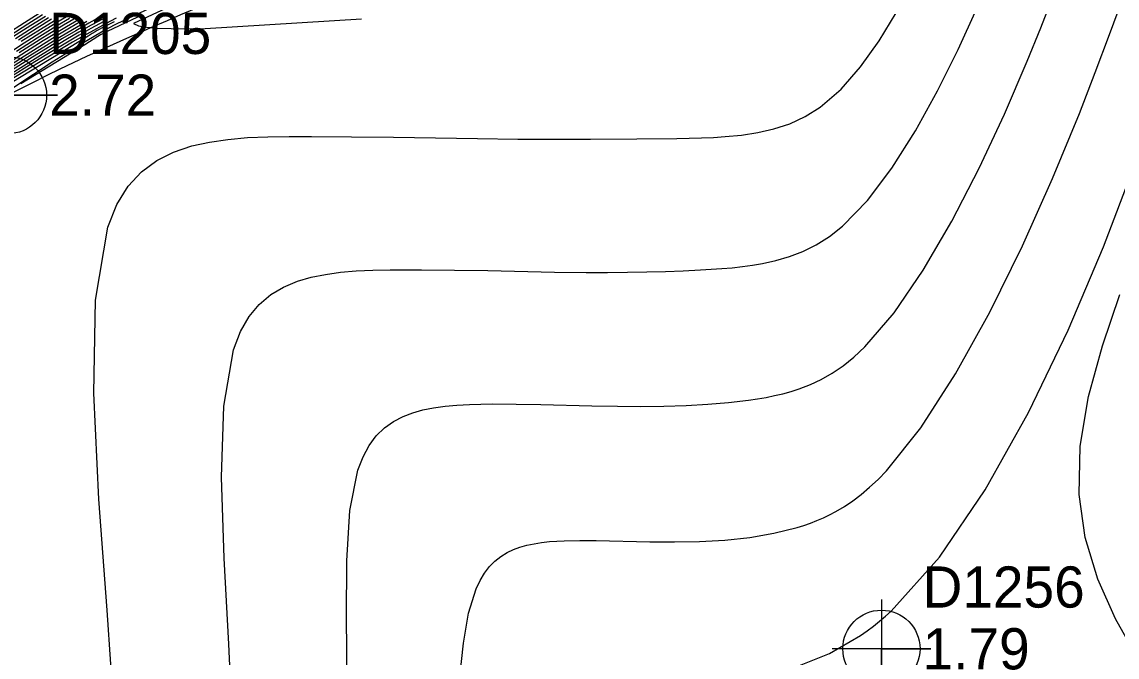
# Model space of a CAD drawing. Extents: x 2356077 to 2359823, y 225951 to 227822.
# Drawn here: x 2357635.5 to 2357702.1, y 226745.7 to 226784.2 of the extents above; entities that cross this region are included whole.
import ezdxf

# ---------------------------------------------------------------- set-up
doc = ezdxf.new("R2010")
doc.units = 0
for name, color, linetype in [('DTM Contours Major', 7, 'Continuous'), ('DTM Contours Minor', 7, 'Continuous'), ('Exist DTM Breakline', 7, 'Continuous'), ('Exist DTM Breakline Cogo Elevation', 7, 'Continuous'), ('Exist DTM Breakline Cogo Number', 7, 'Continuous'), ('Exist DTM Breakline Cogo Point CELL', 7, 'Continuous'), ('Exist DTM Breakline Underwater', 7, 'Continuous'), ('Exist DTM Drainline', 7, 'Continuous'), ('Exist DTM Regular Point CELL', 7, 'Continuous'), ('Exist DTM Regular Point Cogo Elevation', 7, 'Continuous'), ('Exist DTM Regular Point Cogo Number', 7, 'Continuous')]:
    doc.layers.add(name, color=color, linetype=linetype)

msp = doc.modelspace()

# ---------------------------------------------------------------- linework, layer by layer
at = {"layer": 'DTM Contours Major'}
for points in [[(2357662.15, 226744.454), (2357662.358, 226746.517), (2357662.672, 226748.322), (2357663.13, 226749.808), (2357663.371, 226750.319), (2357663.642, 226750.767), (2357663.943, 226751.157), (2357664.274, 226751.493), (2357664.635, 226751.778), (2357665.025, 226752.017), (2357665.398, 226752.193), (2357665.793, 226752.338), (2357666.212, 226752.456), (2357666.653, 226752.548), (2357667.117, 226752.619), (2357667.603, 226752.671), (2357668.49, 226752.725), (2357669.436, 226752.744), (2357670.435, 226752.737), (2357673.684, 226752.661), (2357675.188, 226752.652), (2357676.717, 226752.683), (2357678.248, 226752.771), (2357679.759, 226752.93), (2357681.231, 226753.178), (2357682.64, 226753.53), (2357683.047, 226753.659), (2357683.449, 226753.799), (2357683.843, 226753.953), (2357684.233, 226754.122), (2357684.617, 226754.306), (2357684.998, 226754.507), (2357685.515, 226754.813), (2357686.028, 226755.158), (2357686.538, 226755.543), (2357687.047, 226755.974), (2357687.558, 226756.452), (2357688.072, 226756.981), (2357690.157, 226759.592), (2357692.266, 226762.87), (2357694.342, 226766.615), (2357696.329, 226770.63), (2357698.167, 226774.717), (2357699.8, 226778.676), (2357700.755, 226781.157), (2357701.614, 226783.475), (2357702.401, 226785.611)], [(2357634.62, 226783.501), (2357635.696, 226784.201), (2357636.592, 226784.768)], [(2357634.212, 226781.226), (2357635.702, 226782.184), (2357637.017, 226783.013), (2357637.619, 226783.384), (2357638.427, 226783.871), (2357639.115, 226784.273)], [(2357641.266, 226784.453), (2357640.622, 226784.12), (2357639.888, 226783.723), (2357639.25, 226783.366), (2357638.617, 226782.999), (2357634.678, 226780.606)], [(2357635.5, 226783.057), (2357636.66, 226783.796), (2357637.51, 226784.323)]]:
    msp.add_lwpolyline(points, dxfattribs=at)
at = {"layer": 'DTM Contours Minor'}
for points in [[(2357655.309, 226744.215), (2357655.251, 226748.009), (2357655.27, 226751.508), (2357655.471, 226754.56), (2357655.955, 226757.012), (2357656.263, 226757.823), (2357656.635, 226758.513), (2357657.068, 226759.094), (2357657.56, 226759.575), (2357658.107, 226759.966), (2357658.706, 226760.279), (2357659.284, 226760.499), (2357659.901, 226760.671), (2357660.555, 226760.801), (2357661.245, 226760.895), (2357661.97, 226760.959), (2357662.729, 226761.001), (2357664.107, 226761.034), (2357665.561, 226761.031), (2357667.07, 226761.003), (2357670.172, 226760.921), (2357671.724, 226760.892), (2357673.149, 226760.885), (2357674.544, 226760.902), (2357675.902, 226760.945), (2357677.216, 226761.018), (2357678.478, 226761.124), (2357679.683, 226761.265), (2357680.223, 226761.345), (2357680.752, 226761.435), (2357681.269, 226761.539), (2357681.777, 226761.658), (2357682.277, 226761.797), (2357682.772, 226761.956), (2357683.443, 226762.214), (2357684.108, 226762.526), (2357684.77, 226762.901), (2357685.432, 226763.349), (2357686.095, 226763.878), (2357686.762, 226764.499), (2357688.528, 226766.563), (2357690.299, 226769.161), (2357692.035, 226772.14), (2357693.695, 226775.348), (2357695.237, 226778.635), (2357696.62, 226781.847), (2357697.44, 226783.881), (2357698.881, 226787.594)], [(2357646.289, 226786.009), (2357642.324, 226784.129), (2357642.614, 226783.996), (2357643.107, 226783.907), (2357643.781, 226783.852), (2357644.615, 226783.826), (2357645.587, 226783.822), (2357646.676, 226783.831), (2357656.164, 226784.414)], [(2357644.675, 226785.723), (2357641.31, 226784.128), (2357640.725, 226783.809), (2357640.019, 226783.407), (2357639.386, 226783.033), (2357638.426, 226782.446), (2357637.379, 226781.785), (2357636.233, 226781.04), (2357634.975, 226780.205)], [(2357634.367, 226782.117), (2357635.676, 226782.968), (2357636.851, 226783.714), (2357637.692, 226784.232), (2357638.546, 226784.741)], [(2357634.795, 226783.412), (2357635.89, 226784.121), (2357636.777, 226784.681)], [(2357641.157, 226741.949), (2357640.708, 226748.521), (2357640.214, 226755.252), (2357639.905, 226761.679), (2357640.008, 226767.336), (2357640.753, 226771.762), (2357641.301, 226773.14), (2357641.987, 226774.256), (2357642.799, 226775.14), (2357643.725, 226775.822), (2357644.753, 226776.333), (2357645.869, 226776.704), (2357646.933, 226776.941), (2357648.057, 226777.103), (2357649.24, 226777.206), (2357650.481, 226777.261), (2357651.778, 226777.282), (2357653.13, 226777.283), (2357655.57, 226777.265), (2357658.108, 226777.233), (2357663.221, 226777.156), (2357665.672, 226777.124), (2357667.969, 226777.105), (2357670.076, 226777.105), (2357672.909, 226777.126), (2357675.333, 226777.152), (2357676.083, 226777.167), (2357676.821, 226777.19), (2357677.551, 226777.223), (2357678.277, 226777.27), (2357679.27, 226777.364), (2357680.257, 226777.511), (2357681.233, 226777.732), (2357682.193, 226778.049), (2357683.132, 226778.484), (2357684.045, 226779.057), (2357685.306, 226780.15), (2357686.5, 226781.511), (2357687.622, 226783.076), (2357688.667, 226784.782)], [(2357648.355, 226741.205), (2357648.104, 226746.448), (2357647.819, 226751.674), (2357647.663, 226756.592), (2357647.802, 226760.908), (2357648.4, 226764.328), (2357648.819, 226765.425), (2357649.34, 226766.335), (2357649.953, 226767.077), (2357650.654, 226767.672), (2357651.434, 226768.136), (2357652.287, 226768.491), (2357653.104, 226768.73), (2357653.973, 226768.905), (2357654.89, 226769.028), (2357655.854, 226769.108), (2357656.864, 226769.155), (2357657.918, 226769.178), (2357659.822, 226769.187), (2357661.812, 226769.167), (2357663.847, 226769.129), (2357667.896, 226769.046), (2357669.831, 226769.023), (2357671.109, 226769.02), (2357672.335, 226769.03), (2357673.512, 226769.05), (2357674.64, 226769.082), (2357675.723, 226769.123), (2357676.761, 226769.173), (2357677.419, 226769.211), (2357678.062, 226769.256), (2357678.692, 226769.31), (2357679.311, 226769.378), (2357679.922, 226769.462), (2357680.527, 226769.565), (2357681.352, 226769.745), (2357682.172, 226769.982), (2357682.986, 226770.294), (2357683.796, 226770.696), (2357684.6, 226771.203), (2357685.4, 226771.831), (2357686.918, 226773.396), (2357688.399, 226775.358), (2357689.824, 226777.611), (2357691.171, 226780.049), (2357692.42, 226782.567), (2357693.55, 226785.057)], [(2357640.428, 226784.409), (2357639.749, 226784.039), (2357638.999, 226783.612), (2357638.205, 226783.145), (2357637.57, 226782.762), (2357636.173, 226781.901), (2357633.802, 226780.409)], [(2357634.078, 226781.332), (2357635.539, 226782.278), (2357636.832, 226783.098), (2357637.426, 226783.466), (2357638.241, 226783.961), (2357638.971, 226784.389)], [(2357634.34, 226781.118), (2357635.863, 226782.091), (2357637.201, 226782.929), (2357637.813, 226783.303), (2357638.614, 226783.783), (2357639.473, 226784.279)], [(2357640.336, 226784.556), (2357639.609, 226784.158), (2357638.804, 226783.696), (2357638.008, 226783.223), (2357637.386, 226782.845), (2357636.021, 226781.996), (2357634.458, 226781.006)], [(2357640.523, 226784.263), (2357639.721, 226783.827), (2357639.023, 226783.43), (2357638.406, 226783.069), (2357637.06, 226782.257), (2357636.317, 226781.803), (2357634.647, 226780.767)], [(2357641.15, 226784.246), (2357640.495, 226783.912), (2357640.104, 226783.705), (2357639.981, 226783.626), (2357639.813, 226783.538), (2357639.561, 226783.37), (2357634.929, 226780.555)], [(2357634.971, 226783.324), (2357636.083, 226784.041), (2357636.961, 226784.592)], [(2357635.147, 226783.235), (2357636.276, 226783.96), (2357637.144, 226784.503)], [(2357635.207, 226782.464), (2357636.464, 226783.268), (2357637.593, 226783.97), (2357638.42, 226784.467)], [(2357635.323, 226783.146), (2357636.468, 226783.878), (2357637.327, 226784.413)], [(2357635.373, 226782.371), (2357636.648, 226783.183), (2357637.234, 226783.548), (2357638.058, 226784.051), (2357638.828, 226784.506)], [(2357642.569, 226784.531), (2357640.722, 226783.654), (2357640.308, 226783.453), (2357640.155, 226783.342), (2357639.353, 226782.838), (2357635.465, 226780.474)], [(2357682.692, 226745.105), (2357684.599, 226745.871), (2357686.498, 226746.971), (2357686.893, 226747.251), (2357687.286, 226747.548), (2357687.644, 226747.837), (2357688.001, 226748.141), (2357688.356, 226748.46), (2357691.282, 226751.721), (2357694.076, 226755.826), (2357696.697, 226760.512), (2357699.102, 226765.516), (2357701.249, 226770.574), (2357703.096, 226775.421)], [(2357703.281, 226745.668), (2357701.987, 226747.977), (2357700.918, 226750.395), (2357700.152, 226752.918), (2357699.769, 226755.539), (2357699.844, 226758.47), (2357700.353, 226761.486), (2357701.192, 226764.565), (2357702.255, 226767.683)]]:
    msp.add_lwpolyline(points, dxfattribs=at)
at = {"layer": 'Exist DTM Breakline'}
for points in [[(2357560.647, 226784.157), (2357579.194, 226813.797), (2357610.316, 226806.105), (2357665.993, 226838.755), (2357684.212, 226874.582), (2357696.408, 226900.16)], [(2357603.707, 226758.395), (2357634.69, 226779.787), (2357686.009, 226803.72), (2357722.082, 226854.21), (2357734.02, 226881.496)]]:
    msp.add_spline(points, degree=3, dxfattribs=at)
at = {"layer": 'Exist DTM Breakline Cogo Point CELL'}
msp.add_lwpolyline([(2357634.69, 226782.787), (2357634.69, 226776.787), (2357634.69, 226779.787), (2357637.69, 226779.787), (2357631.69, 226779.787)], dxfattribs=at)
msp.add_circle((2357634.69, 226779.787), 2.344, dxfattribs=at)
at = {"layer": 'Exist DTM Breakline Underwater'}
for points in [[(2357599.673, 226759.537), (2357632.912, 226785.572), (2357686.254, 226809.636), (2357716.995, 226856.561), (2357730.688, 226885.555)], [(2357556.564, 226758.637), (2357564.307, 226781.559), (2357585.412, 226809.405), (2357614.858, 226803.405), (2357668.761, 226835.297), (2357689.369, 226869.515)]]:
    msp.add_spline(points, degree=3, dxfattribs=at)
at = {"layer": 'Exist DTM Drainline'}
msp.add_spline([(2357699.586, 226858.192), (2357670.366, 226820.782), (2357623.327, 226796.892), (2357587.218, 226772.268), (2357568.803, 226744.252), (2357555.19, 226717.62), (2357555.017, 226695.126), (2357553.473, 226672.759), (2357563.697, 226642.736), (2357576.526, 226627.993), (2357663.798, 226499.169), (2357732.721, 226415.647), (2357803.211, 226342.215), (2357874.586, 226264.309)], degree=3, dxfattribs=at)
at = {"layer": 'Exist DTM Regular Point CELL'}
msp.add_lwpolyline([(2357687.763, 226749.167), (2357687.763, 226743.167), (2357687.763, 226746.167), (2357690.763, 226746.167), (2357684.763, 226746.167)], dxfattribs=at)
msp.add_circle((2357687.763, 226746.167), 2.344, dxfattribs=at)

# ---------------------------------------------------------------- texts
at = {"layer": 'Exist DTM Breakline Cogo Elevation'}
msp.add_text('2.72', height=2.5, dxfattribs=at).set_placement((2357637.19, 226778.537))
at = {"layer": 'Exist DTM Breakline Cogo Number'}
msp.add_text('D1205', height=2.5, dxfattribs=at).set_placement((2357637.19, 226782.287))
at = {"layer": 'Exist DTM Regular Point Cogo Elevation'}
msp.add_text('1.79', height=2.5, dxfattribs=at).set_placement((2357690.263, 226744.917))
at = {"layer": 'Exist DTM Regular Point Cogo Number'}
msp.add_text('D1256', height=2.5, dxfattribs=at).set_placement((2357690.263, 226748.667))

doc.saveas('drawing.dxf')
